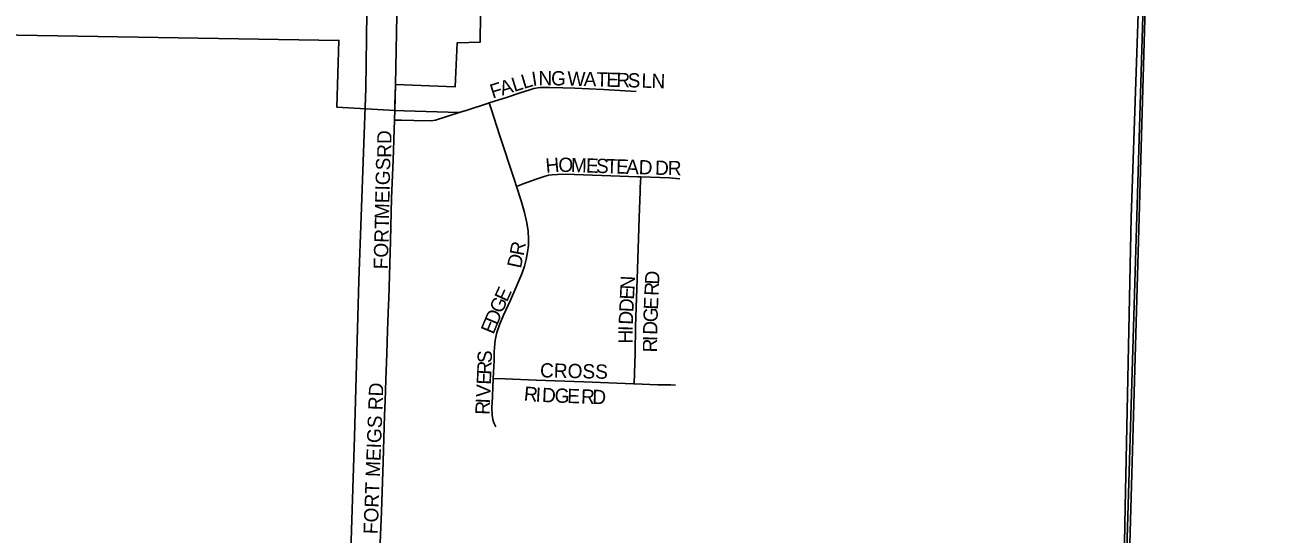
# Model space of a CAD drawing. Extents: x 1443599 to 1910620, y 1028088 to 1361369.
# Drawn here: x 1650534 to 1654887, y 1280785 to 1282570 of the extents above; entities that cross this region are included whole.
import ezdxf

# ---------------------------------------------------------------- set-up
doc = ezdxf.new("R2010")
doc.units = 0
for name, color, linetype in [('GM_X_City_Street', 7, 'Continuous'), ('GM_X_City_Street_Text', 7, 'Continuous'), ('GM_X_Corporation', 7, 'Continuous'), ('GM_X_Minor_River', 7, 'Continuous'), ('GM_X_Section', 7, 'Continuous'), ('GM_X_Township', 7, 'Continuous'), ('GM_X_Township_Road', 7, 'Continuous')]:
    doc.layers.add(name, color=color, linetype=linetype)

msp = doc.modelspace()

# ---------------------------------------------------------------- linework, layer by layer
at = {"layer": 'GM_X_City_Street'}
for points in [[(1652161.5, 1282295.8), (1652225.1, 1282316.7), (1652269.5, 1282331.1), (1652303.4, 1282342.1), (1652317.2, 1282346.4), (1652332, 1282349.2), (1652340.7, 1282349.8), (1652351.6, 1282350.3), (1652373.2, 1282349.9), (1652419.5, 1282348.5), (1652461.7, 1282347.1), (1652561.5, 1282342.8), (1652676.4, 1282336.5)], [(1651830.3, 1282269.2), (1651831, 1282290.5)], [(1652055.8, 1282262.6), (1652084.3, 1282271.1), (1652159.5, 1282295.1), (1652161.5, 1282295.8)], [(1652256.9, 1282003.6), (1652248.9, 1282028.9), (1652196.9, 1282183.8), (1652167.9, 1282275.8), (1652161.5, 1282295.8)], [(1651829.2, 1282235.6), (1651829.3, 1282237.6), (1651830.3, 1282269.2)], [(1651829.2, 1282235.6), (1651854.5, 1282235.3), (1651896.8, 1282234.9), (1651957.7, 1282233.5), (1651973.5, 1282235.6), (1652055.8, 1282262.6)], [(1651830.3, 1282269.2), (1651862.9, 1282268), (1652055.8, 1282262.6)], [(1651809.2, 1281610.9), (1651815.9, 1281812.1), (1651819.6, 1281962.4), (1651824.3, 1282096.8), (1651829.2, 1282235.6)], [(1652256.9, 1282003.6), (1652280.7, 1282012.4), (1652329.8, 1282030.4), (1652353.6, 1282038.4), (1652369.2, 1282042.2), (1652382.3, 1282044.2), (1652401, 1282045.6), (1652428.6, 1282046), (1652681.7, 1282037.2), (1652692.5, 1282036.8)], [(1652668.8, 1281311.2), (1652670, 1281347.1), (1652672.3, 1281419.1), (1652674.6, 1281510.8), (1652681.1, 1281713.7), (1652686.8, 1281893.7), (1652689.9, 1281985.2), (1652690.6, 1281998.3), (1652692.5, 1282036.8)], [(1652692.5, 1282036.8), (1652793.4, 1282033.2), (1652829.5, 1282030.3)], [(1652175.7, 1281330.4), (1652178.6, 1281392.7), (1652179.3, 1281423.2), (1652180.7, 1281451.5), (1652182, 1281464.7), (1652188.3, 1281491.6), (1652197.2, 1281518.6), (1652211.7, 1281551.8), (1652235.9, 1281604.4), (1652258.7, 1281656.2), (1652275.3, 1281696.4), (1652285, 1281724), (1652290.6, 1281746.7), (1652296, 1281772.8), (1652298.9, 1281796.1), (1652299.6, 1281819.5), (1652298, 1281846.1), (1652293.7, 1281875.8), (1652285.6, 1281911.4), (1652273.1, 1281952.9), (1652256.9, 1282003.6)], [(1651777, 1280687.6), (1651778, 1280728.4), (1651783.5, 1280862.7), (1651790, 1281039.4), (1651795, 1281201.4), (1651796.4, 1281251.3), (1651799.5, 1281325), (1651802.9, 1281417.4), (1651805.4, 1281498.7)], [(1652185.2, 1281161.1), (1652177.8, 1281174.9), (1652174, 1281186.6), (1652171.6, 1281202.1), (1652171.1, 1281226.8), (1652172.5, 1281266.2), (1652173.8, 1281302.9), (1652175.4, 1281325.9), (1652175.7, 1281330.4)], [(1652175.7, 1281330.4), (1652217.7, 1281328.7), (1652326, 1281324.4), (1652493.3, 1281318.3), (1652667.1, 1281311.2), (1652668.8, 1281311.2)], [(1652668.8, 1281311.2), (1652752.3, 1281308.2), (1652798.3, 1281307.8), (1652814.6, 1281306.5)]]:
    msp.add_lwpolyline(points, dxfattribs=at)
at = {"layer": 'GM_X_Corporation'}
msp.add_lwpolyline([(1650437.2, 1282534.6), (1651635, 1282515.3), (1651627.6, 1282280.9), (1651830.3, 1282269.2), (1651833.3, 1282360.3), (1652042.3, 1282352.7), (1652048.9, 1282506.5), (1652129.5, 1282508.7), (1652131.7, 1282705), (1651838.7, 1282719.6), (1651838.5, 1283139.8), (1652070.1, 1283138.3), (1652072.4, 1283401.6), (1651842.4, 1283408.6), (1651855.8, 1283915.4), (1651534.1, 1283920.9), (1651534.1, 1283880), (1649781.8, 1283920.1), (1650571.8, 1285249.5), (1650614.2, 1285249), (1651426.2, 1286618)], dxfattribs=at)
at = {"layer": 'GM_X_Minor_River'}
for points in [[(1651864.5, 1288651.6), (1651825.2, 1287770.3), (1651803.4, 1286874.4), (1651792.9, 1286277.1), (1651769.6, 1285481.6), (1651765.1, 1285215), (1651750.4, 1284441.4), (1651737.5, 1283828.1), (1651736.4, 1282879.6), (1651729.4, 1282346.4), (1651705.1, 1281673.2), (1651689.8, 1281126.2), (1651667.1, 1280434.9), (1651653.5, 1279793.6)], [(1654612.5, 1288628.7), (1654570.9, 1287735.4), (1654560.7, 1286987.7), (1654535.5, 1285951.6), (1654514.8, 1285182.1), (1654507.8, 1285057.9), (1654486.1, 1284246.3), (1654473.2, 1283548.8), (1654438.8, 1282709.5), (1654411.1, 1281894), (1654390.4, 1280877.9), (1654374.9, 1280076.1), (1654359.5, 1279687.5), (1653631.6, 1279715.3), (1652973.5, 1279739.3), (1652439.3, 1279766.4)]]:
    msp.add_lwpolyline(points, dxfattribs=at)
at = {"layer": 'GM_X_Section'}
for points in [[(1649178.9, 1285308.5), (1651881.8, 1285277), (1654531.2, 1285124), (1654378.7, 1279769.3), (1651748.7, 1279871.9), (1649079.9, 1279911.1)], [(1654531.2, 1285124), (1659904.5, 1285013.3), (1659824.7, 1279707.5), (1654378.7, 1279769.3)]]:
    msp.add_lwpolyline(points, close=True, dxfattribs=at)
at = {"layer": 'GM_X_Township'}
for points in [[(1641593.2, 1285199.7), (1643101.7, 1285194.1), (1645228.9, 1285209.2), (1645254.5, 1285209.4), (1646550.4, 1285240.1), (1648206.4, 1285279.1), (1649973, 1285282), (1651849.4, 1285259.4), (1653491.3, 1285153.9), (1654528, 1285131.3), (1654367.1, 1279757.5), (1654270.9, 1274372.8)], [(1654270.9, 1274372.8), (1654367.1, 1279757.5), (1654528, 1285131.3), (1653491.3, 1285153.9), (1651849.4, 1285259.4), (1649973, 1285282), (1648206.4, 1285279.1), (1646550.4, 1285240.1), (1645254.5, 1285209.4), (1645228.9, 1285209.2), (1643101.7, 1285194.1), (1641593.2, 1285199.7)]]:
    msp.add_lwpolyline(points, dxfattribs=at)
at = {"layer": 'GM_X_Township_Road'}
for points in [[(1651833.3, 1282360.3), (1651838.2, 1282602.5), (1651838.7, 1282719.6)], [(1651831, 1282290.5), (1651833.3, 1282360.3)], [(1651805.4, 1281498.7), (1651808.4, 1281589.5), (1651809.2, 1281610.9)]]:
    msp.add_lwpolyline(points, dxfattribs=at)

# ---------------------------------------------------------------- texts
at = {"layer": 'GM_X_City_Street_Text'}
for s, rotation, p in [('A', 17.2949, (1652206.8, 1282321.1)), ('L', 17.3134, (1652248.9, 1282334.1)), ('L', 16.8798, (1652282.4, 1282344.6)), ('I', 8.9522, (1652314.3, 1282354.4)), ('N', 0.5902, (1652334.1, 1282357.7)), ('G', 358.4259, (1652377.6, 1282358.1)), ('W', 358.4215, (1652434.8, 1282356.5)), ('A', 358.4259, (1652492, 1282355)), ('T', 358.4363, (1652536, 1282353.8)), ('E', 358.4149, (1652571.1, 1282352.8)), ('R', 358.4139, (1652606.3, 1282351.8)), ('S', 358.4114, (1652645.9, 1282350.7)), ('L', 358.4363, (1652694.3, 1282349.4)), ('N', 358.404, (1652729.5, 1282348.4)), ('F', 17.3116, (1652173.3, 1282310.6)), ('RD', 90, (1651819, 1282103.6)), ('MEIGS', 88.6685, (1651810.2, 1281888.2)), ('H', 5.0559, (1652360.9, 1282050.8)), ('O', 358.8416, (1652403.3, 1282054.6)), ('M', 358.16, (1652447.1, 1282053.7)), ('E', 358.1461, (1652499.9, 1282052)), ('S', 358.1691, (1652535.1, 1282050.9)), ('T', 358.1418, (1652570.2, 1282049.8)), ('E', 358.1599, (1652605.4, 1282048.7)), ('A', 358.1575, (1652640.6, 1282047.5)), ('D', 358.1637, (1652684.6, 1282046.1)), ('D', 358.3377, (1652741.9, 1282044.3)), ('R', 359.5072, (1652787, 1282043)), ('FORT', 88.4038, (1651805.8, 1281712.3)), ('R', 79.1801, (1652281.5, 1281757.9)), ('D', 78.2914, (1652272.5, 1281714)), ('N', 87.1239, (1652670.4, 1281640.8)), ('D', 87.4708, (1652756.5, 1281658.5)), ('E', 65.4882, (1652223.4, 1281595.7)), ('E', 87.1308, (1652668.6, 1281605.6)), ('R', 87.4493, (1652754.8, 1281619)), ('G', 67.3667, (1652206.6, 1281555.5)), ('D', 87.1354, (1652666.4, 1281561.7)), ('E', 87.5401, (1652752.7, 1281570.6)), ('D', 67.3667, (1652189.7, 1281514.9)), ('D', 87.4421, (1652664.5, 1281517.8)), ('G', 88.0108, (1652751.2, 1281526.7)), ('E', 67.3717, (1652176.1, 1281482.4)), ('I', 88.6881, (1652664, 1281496.1)), ('D', 88.6449, (1652750.1, 1281482.9)), ('H', 89.8251, (1652663.8, 1281452.4)), ('R', 89.9271, (1652749.8, 1281421.6)), ('I', 89.3445, (1652749.9, 1281461.1)), ('S', 89.1163, (1652170.4, 1281383.9)), ('R', 87.4393, (1652168.6, 1281342.8)), ('CROSS', 358.6987, (1652339.1, 1281334.2)), ('E', 87.4036, (1652167, 1281307.6)), ('FORT MEIGS RD', 87.8183, (1651770.6, 1280783.9)), ('V', 87.4258, (1652165, 1281263.6)), ('R', 354.4779, (1652281.3, 1281253.2)), ('I', 356.7546, (1652322.9, 1281249.2)), ('D', 357.4822, (1652345.5, 1281247.9)), ('G', 357.9549, (1652390, 1281245.9)), ('E', 357.9968, (1652434, 1281244.4)), ('R', 357.9841, (1652482.4, 1281242.7)), ('D', 357.9671, (1652521.9, 1281241.3)), ('R', 87.425, (1652162.2, 1281202.1)), ('I', 87.4193, (1652164, 1281241.6))]:
    msp.add_text(s, height=50, rotation=rotation, dxfattribs=at).set_placement(p)

doc.saveas('drawing.dxf')
